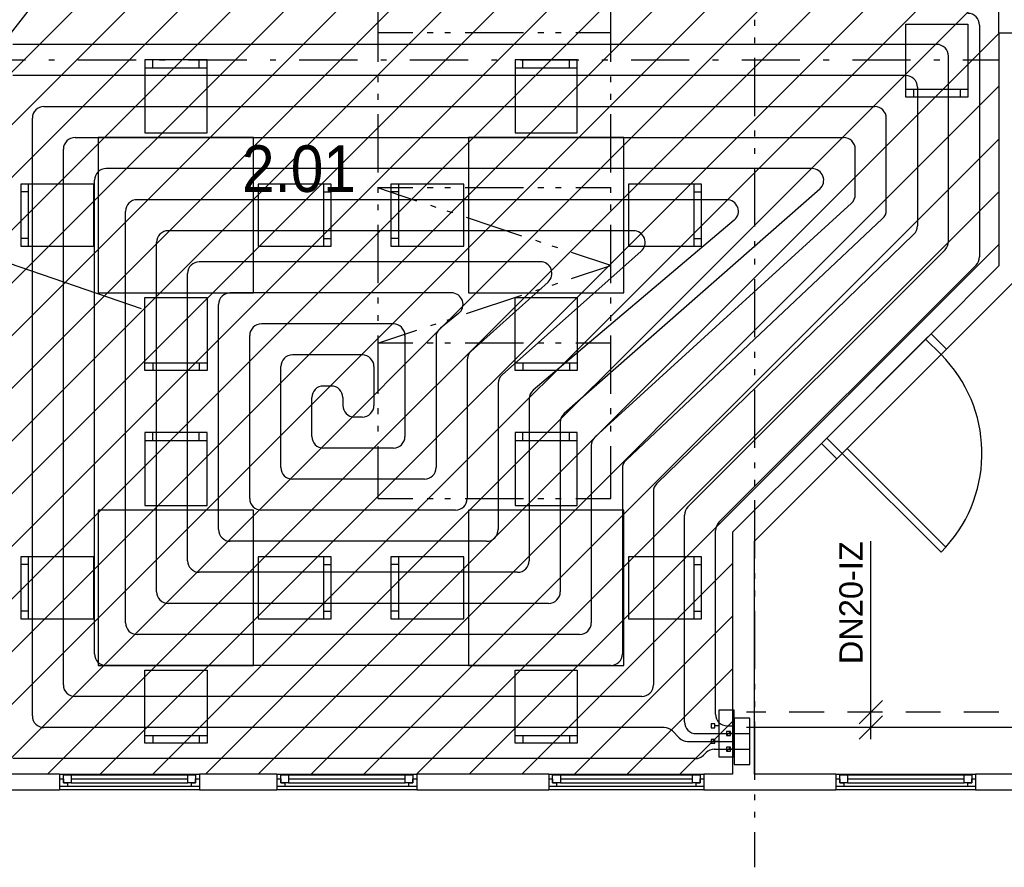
# Model space of a CAD drawing. Extents: x 997 to 109698, y 921 to 94021.
# Tile 700 of 718: x 6966 to 13308, y 66071 to 71530. Entities that reach past the tile are written whole.
import ezdxf
from ezdxf.enums import TextEntityAlignment as Align

# ---------------------------------------------------------------- set-up
doc = ezdxf.new("R2010")
doc.units = 0
doc.header["$MEASUREMENT"] = 0
for name, color, linetype in [('12', 7, 'CONTINUOUS'), ('16', 7, 'CONTINUOUS'), ('28', 7, 'CONTINUOUS'), ('39', 7, 'CONTINUOUS'), ('40', 7, 'CONTINUOUS'), ('42', 7, 'CONTINUOUS'), ('43', 7, 'CONTINUOUS'), ('63', 15, 'CONTINUOUS')]:
    doc.layers.add(name, color=color, linetype=linetype)
doc.styles.get("Standard").update_dxf_attribs({"font": 'Arial.ttf', "height": 0.2})

msp = doc.modelspace()

# ---------------------------------------------------------------- linework, layer by layer
at = {"layer": '12', "color": 5}
for p, q in [((13147.636205, 71495.953237), (13147.636205, 70002.019255)), ((7122.636198, 70970.953237), (12472.636205, 70970.953237)), ((7047.636205, 67045.953237), (7047.636205, 70895.953244)), ((12547.636205, 70303.358686), (12547.636205, 70895.953237)), ((12069.364399, 70570.953237), (7522.636198, 70570.953237)), ((7447.636205, 67445.953237), (7447.636205, 70495.953244)), ((12118.872994, 70439.61587), (10473.127607, 68993.354772)), ((12524.038558, 70248.743687), (10871.23385, 68693.162785)), ((10919.121256, 70170.953237), (7922.636198, 70170.953237)), ((7847.636205, 67845.953237), (7847.636205, 70095.953244)), ((10968.948544, 70039.897539), (10072.808914, 69243.328979)), ((11469.603194, 68292.920226), (13125.669214, 69948.986246)), ((9746.327626, 69770.953237), (8322.636198, 69770.953237)), ((8247.636205, 68245.953237), (8247.636205, 69695.953244)), ((9793.179754, 69637.388077), (9675.784073, 69543.471532)), ((9647.636205, 69484.906378), (9647.636205, 68645.953237)), ((9172.636205, 69370.953237), (8722.636198, 69370.953237)), ((8647.636205, 68645.953237), (8647.636205, 69295.953244)), ((9247.636205, 69295.953237), (9247.636205, 69045.953237)), ((10047.636205, 69187.273287), (10047.636205, 68245.953237)), ((9172.636205, 68970.953237), (9122.636205, 68970.953237)), ((10447.636205, 68937.017411), (10447.636205, 67845.953237)), ((10847.636205, 68638.547793), (10847.636205, 67445.953237)), ((9572.636205, 68570.953237), (8722.636205, 68570.953237)), ((11447.636205, 67057.112017), (11447.636205, 68239.887224)), ((9972.636205, 68170.953237), (8322.636205, 68170.953237)), ((10372.636205, 67770.953237), (7922.636205, 67770.953237)), ((10772.636205, 67370.953237), (7522.636205, 67370.953237)), ((11116.570188, 66970.953237), (7122.636205, 66970.953237)), ((11522.636205, 66982.112017), (11568.60353, 66982.112017)), ((11214.510434, 66904.079009), (11169.603197, 66948.986246)), ((11568.60353, 66932.112017), (11543.60353, 66932.112017)), ((11267.543443, 66882.112017), (11568.60353, 66882.112017)), ((11468.60353, 66882.112017), (11443.60353, 66882.112017)), ((11568.60353, 66832.112017), (11543.60353, 66832.112017))]:
    msp.add_line(p, q, dxfattribs=at)
at = {"layer": '12', "color": 6}
for p, q in [((12872.636205, 71370.953237), (6922.636205, 71370.953237)), ((12947.636205, 70102.019255), (12947.636205, 71295.953237)), ((12672.636205, 71170.953237), (6922.636198, 71170.953237)), ((12747.636205, 71095.953237), (12747.636205, 70202.676982)), ((7322.636198, 70770.953237), (12272.636205, 70770.953237)), ((7247.636205, 67245.953237), (7247.636205, 70695.953244)), ((12347.636205, 70404.065447), (12347.636205, 70695.953237)), ((11520.163116, 70370.953237), (7722.636198, 70370.953237)), ((12323.167745, 70348.643759), (10672.104663, 68843.262713)), ((7647.636205, 67645.953237), (7647.636205, 70295.953244)), ((11568.608785, 70238.699266), (10274.190534, 69143.422285)), ((12724.871859, 70148.85843), (11070.400549, 68543.048042)), ((11269.603194, 68392.920226), (12925.669214, 70048.986246)), ((10318.856005, 69970.953237), (8122.636198, 69970.953237)), ((8047.636205, 68045.953237), (8047.636205, 69895.953244)), ((10369.02836, 69840.206176), (9872.463847, 69393.298115)), ((9372.636205, 69570.953237), (8522.636198, 69570.953237)), ((8447.636205, 68445.953237), (8447.636205, 69495.953244)), ((9447.636205, 69495.953237), (9447.636205, 68845.953237)), ((9847.636205, 69337.551061), (9847.636205, 68445.953237)), ((8972.636205, 69170.953237), (8922.636198, 69170.953237)), ((8847.636205, 68845.953237), (8847.636205, 69095.953244)), ((9047.636205, 69095.953237), (9047.636205, 69045.953237)), ((10247.636205, 69086.16832), (10247.636205, 68045.953237)), ((9372.636205, 68770.953237), (8922.636205, 68770.953237)), ((10647.636205, 68787.841032), (10647.636205, 67645.953237)), ((11047.636205, 68489.229497), (11047.636205, 67245.953237)), ((9772.636205, 68370.953237), (8522.636205, 68370.953237)), ((11247.636205, 67007.112017), (11247.636205, 68339.887224)), ((10172.636205, 67970.953237), (8122.636205, 67970.953237)), ((10572.636205, 67570.953237), (7722.636205, 67570.953237)), ((10972.636205, 67170.953237), (7322.636205, 67170.953237)), ((11322.636205, 66932.112017), (11668.60353, 66932.112017)), ((11369.603197, 66792.920229), (11386.827997, 66810.145029)), ((11439.860998, 66832.112017), (11668.60353, 66832.112017)), ((11316.570188, 66770.953237), (6922.636205, 66770.953237))]:
    msp.add_line(p, q, dxfattribs=at)
at = {"layer": '12', "color": 24}
for p, q in [((11772.636205, 67070.953237), (11647.636205, 67070.953237)), ((12147.636205, 67070.953237), (11922.636205, 67070.953237)), ((12522.636205, 67070.953237), (12297.636205, 67070.953237)), ((12897.636205, 67070.953237), (12672.636205, 67070.953237)), ((13272.636205, 67070.953237), (13047.636205, 67070.953237)), ((13547.636205, 66970.953237), (11647.636205, 66970.953237))]:
    msp.add_line(p, q, dxfattribs=at)
at = {"layer": '12', "color": 5}
for centre, start, end in [((13072.636205, 71495.953237), 0, 90), ((7122.636198, 70895.953237), 90, 179.999995), ((12472.636205, 70895.953237), 0, 90), ((7522.636198, 70495.953237), 90, 179.999995), ((12069.364399, 70495.953237), 311.308614, 90), ((12472.636205, 70303.358686), 313.264295, 0), ((7922.636198, 70095.953237), 90, 179.999995), ((10919.121256, 70095.953237), 311.633539, 90), ((13072.636205, 70002.019255), 315, 0), ((8322.636198, 69695.953237), 90, 179.999995), ((9746.327626, 69695.953237), 308.659808, 90), ((9722.636202, 69484.906371), 128.659808, 179.999995), ((8722.636198, 69295.953237), 90, 179.999995), ((9172.636205, 69295.953237), 0, 90), ((10122.636202, 69187.27328), 131.633539, 179.999995), ((9122.636205, 69045.953237), 180, 270), ((9172.636205, 69045.953237), 270, 0), ((10522.636202, 68937.017404), 131.308614, 179.999995), ((10922.636202, 68638.547786), 133.264295, 179.999995), ((8722.636205, 68645.953237), 180, 270), ((9572.636205, 68645.953237), 270, 0), ((8322.636205, 68245.953237), 180, 270), ((9972.636205, 68245.953237), 270, 0), ((11522.636202, 68239.887217), 135, 179.999995), ((7922.636205, 67845.953237), 180, 270), ((10372.636205, 67845.953237), 270, 0), ((7522.636205, 67445.953237), 180, 270), ((10772.636205, 67445.953237), 270, 0), ((7122.636205, 67045.953237), 180, 270), ((11522.636205, 67057.112017), 180, 270), ((11116.570188, 66895.953237), 45, 90), ((11267.543443, 66957.112017), 225, 270)]:
    msp.add_arc(centre, 75, start, end, dxfattribs=at)
at = {"layer": '12', "color": 6}
for centre, start, end in [((12872.636205, 71295.953237), 0, 90), ((12672.636205, 71095.953237), 0, 90), ((7322.636198, 70695.953237), 90, 179.999995), ((12272.636205, 70695.953237), 0, 90), ((12272.636205, 70404.065447), 312.357455, 0), ((7722.636198, 70295.953237), 90, 179.999995), ((11520.163116, 70295.953237), 310.236358, 90), ((12672.636205, 70202.676982), 314.144903, 0), ((12872.636205, 70102.019255), 315, 0), ((8122.636198, 69895.953237), 90, 179.999995), ((10318.856005, 69895.953237), 311.987212, 90), ((8522.636198, 69495.953237), 90, 179.999995), ((9372.636205, 69495.953237), 0, 90), ((9922.636202, 69337.551054), 131.987212, 179.999995), ((8922.636198, 69095.953237), 90, 179.999995), ((8972.636205, 69095.953237), 0, 90), ((10322.636202, 69086.168313), 130.236358, 179.999995), ((8922.636205, 68845.953237), 180, 270), ((9372.636205, 68845.953237), 270, 0), ((10722.636202, 68787.841025), 132.357455, 179.999995), ((11122.636202, 68489.22949), 134.144903, 179.999995), ((8522.636205, 68445.953237), 180, 270), ((9772.636205, 68445.953237), 270, 0), ((11322.636202, 68339.887217), 135, 179.999995), ((8122.636205, 68045.953237), 180, 270), ((10172.636205, 68045.953237), 270, 0), ((7722.636205, 67645.953237), 180, 270), ((10572.636205, 67645.953237), 270, 0), ((7322.636205, 67245.953237), 180, 270), ((10972.636205, 67245.953237), 270, 0), ((11322.636205, 67007.112017), 180, 270), ((11316.570188, 66845.953237), 270, 315), ((11439.860998, 66757.112017), 90, 134.999995)]:
    msp.add_arc(centre, 75, start, end, dxfattribs=at)
at = {"layer": '28', "color": 2}
for p, q in [((10693.237358, 74970.658275), (6772.636205, 71050.057122)), ((11032.648613, 74970.658275), (6772.636205, 70710.645867)), ((11372.059868, 74970.658275), (6772.636205, 70371.234612)), ((11711.471123, 74970.658275), (6772.636205, 70031.823357)), ((12050.882378, 74970.658275), (6772.636205, 69692.412102)), ((12390.293633, 74970.658275), (6772.636205, 69353.000847)), ((12729.704888, 74970.658275), (6772.636205, 69013.589592)), ((13069.116143, 74970.658275), (6772.636205, 68674.178337)), ((13272.636205, 74834.767082), (6772.636205, 68334.767082)), ((13272.636205, 74495.355827), (6772.636205, 67995.355827)), ((13272.636205, 74155.944572), (6772.636205, 67655.944572)), ((13272.636205, 73816.533317), (6772.636205, 67316.533317)), ((13272.636205, 73477.122062), (6772.636205, 66977.122062)), ((6805.878636, 66670.953237), (13272.636205, 73137.710807)), ((7145.289891, 66670.953237), (13272.636205, 72798.299552)), ((7484.701146, 66670.953237), (13272.636205, 72458.888297)), ((7824.112401, 66670.953237), (13272.636205, 72119.477042)), ((8163.523656, 66670.953237), (13272.636205, 71780.065787)), ((8502.934911, 66670.953237), (13272.636205, 71440.654532)), ((8842.346166, 66670.953237), (13272.636205, 71101.243277)), ((9181.75742, 66670.953237), (13272.636205, 70761.832022)), ((9521.168675, 66670.953237), (13272.636205, 70422.420767)), ((9860.57993, 66670.953237), (13272.636205, 70083.009512)), ((10199.991185, 66670.953237), (11557.636205, 68028.598257)), ((10539.40244, 66670.953237), (11557.636205, 67689.187002)), ((10878.813695, 66670.953237), (11557.636205, 67349.775747)), ((11218.22495, 66670.953237), (11557.636205, 67010.364492))]:
    msp.add_line(p, q, dxfattribs=at)
at = {"layer": '28', "color": 4}
for p, q in [((6772.636205, 71270.953237), (7003.886205, 71270.953237)), ((7341.386205, 71270.953237), (7716.386205, 71270.953237)), ((8053.886205, 71270.953237), (8428.886205, 71270.953237)), ((8766.386205, 71270.953237), (9141.386205, 71270.953237)), ((9478.886205, 71270.953237), (9853.886205, 71270.953237)), ((10191.386205, 71270.953237), (10566.386205, 71270.953237)), ((10903.886205, 71270.953237), (11278.886205, 71270.953237)), ((11616.386205, 71270.953237), (11991.386205, 71270.953237)), ((12328.886205, 71270.953237), (12703.886205, 71270.953237)), ((13041.386205, 71270.953237), (13272.636205, 71270.953237))]:
    msp.add_line(p, q, dxfattribs=at)
at = {"layer": '28', "color": 4, "linetype": 'Continuous'}
for p, q in [((7153.886205, 71270.953237), (7191.386205, 71270.953237)), ((7866.386205, 71270.953237), (7903.886205, 71270.953237)), ((8578.886205, 71270.953237), (8616.386205, 71270.953237)), ((9291.386205, 71270.953237), (9328.886205, 71270.953237)), ((10003.886205, 71270.953237), (10041.386205, 71270.953237)), ((10716.386205, 71270.953237), (10753.886205, 71270.953237)), ((11428.886205, 71270.953237), (11466.386205, 71270.953237)), ((12141.386205, 71270.953237), (12178.886205, 71270.953237)), ((12853.886205, 71270.953237), (12891.386205, 71270.953237))]:
    msp.add_line(p, q, dxfattribs=at)
at = {"layer": '39', "color": 141, "linetype": 'Continuous'}
for p, q in [((12672.636205, 71032.121662), (12672.636205, 71502.121662)), ((12672.636205, 71502.121662), (13072.636205, 71502.121662)), ((13072.636205, 71502.121662), (13072.636205, 71032.121662)), ((7772.636205, 71270.953238), (7772.636205, 70800.953238)), ((8172.636205, 71270.953238), (7772.636205, 71270.953238)), ((7772.636205, 71220.953237), (8172.636205, 71220.953237)), ((7822.636205, 71220.953237), (7822.636205, 71270.953238)), ((8122.636205, 71220.953237), (8122.636205, 71270.953238)), ((8172.636205, 70800.953238), (8172.636205, 71270.953238)), ((10157.439682, 71270.953238), (10157.439682, 70800.953238)), ((10557.439682, 71270.953238), (10157.439682, 71270.953238)), ((10157.439682, 71220.953237), (10557.439682, 71220.953237)), ((10207.439682, 71220.953237), (10207.439682, 71270.953238)), ((10507.439682, 71220.953237), (10507.439682, 71270.953238)), ((10557.439682, 70800.953238), (10557.439682, 71270.953238)), ((12672.636205, 71082.121661), (13072.636205, 71082.121661)), ((13072.636205, 71032.121662), (12672.636205, 71032.121662)), ((12722.636205, 71082.121661), (12722.636205, 71032.121662)), ((13022.636205, 71082.121661), (13022.636205, 71032.121662)), ((7472.636205, 70770.953238), (7472.636205, 69770.953238)), ((8472.636205, 70770.953238), (7472.636205, 70770.953238)), ((7772.636205, 70800.953238), (8172.636205, 70800.953238)), ((8472.636205, 69770.953238), (8472.636205, 70770.953238)), ((9857.439682, 70770.953238), (9857.439682, 69770.953238)), ((10857.439682, 70770.953238), (9857.439682, 70770.953238)), ((10157.439682, 70800.953238), (10557.439682, 70800.953238)), ((10857.439682, 69770.953238), (10857.439682, 70770.953238)), ((6972.636205, 70470.953237), (6972.636205, 70070.953238)), ((7442.636205, 70470.953237), (6972.636205, 70470.953237)), ((7022.636205, 70070.953238), (7022.636205, 70470.953237)), ((7442.636205, 70070.953238), (7442.636205, 70470.953237)), ((8972.636205, 70470.953237), (8502.636205, 70470.953237)), ((8502.636205, 70470.953237), (8502.636205, 70070.953238)), ((8922.636205, 70470.953237), (8922.636205, 70070.953238)), ((8972.636205, 70070.953238), (8972.636205, 70470.953237)), ((9357.439682, 70470.953237), (9357.439682, 70070.953238)), ((9827.439682, 70470.953237), (9357.439682, 70470.953237)), ((9407.439682, 70070.953238), (9407.439682, 70470.953237)), ((9827.439682, 70070.953238), (9827.439682, 70470.953237)), ((11357.439682, 70470.953237), (10887.439682, 70470.953237)), ((10887.439682, 70470.953237), (10887.439682, 70070.953238)), ((11307.439682, 70470.953237), (11307.439682, 70070.953238)), ((11357.439682, 70070.953238), (11357.439682, 70470.953237)), ((7022.636205, 70420.953237), (6972.636205, 70420.953237)), ((8922.636205, 70420.953237), (8972.636205, 70420.953237)), ((9407.439682, 70420.953237), (9357.439682, 70420.953237)), ((11307.439682, 70420.953237), (11357.439682, 70420.953237)), ((7022.636205, 70120.953237), (6972.636205, 70120.953237)), ((8922.636205, 70120.953237), (8972.636205, 70120.953237)), ((9407.439682, 70120.953237), (9357.439682, 70120.953237)), ((11307.439682, 70120.953237), (11357.439682, 70120.953237)), ((6972.636205, 70070.953238), (7442.636205, 70070.953238)), ((8502.636205, 70070.953238), (8972.636205, 70070.953238)), ((9357.439682, 70070.953238), (9827.439682, 70070.953238)), ((10887.439682, 70070.953238), (11357.439682, 70070.953238)), ((7472.636205, 69770.953238), (8472.636205, 69770.953238)), ((9857.439682, 69770.953238), (10857.439682, 69770.953238)), ((7772.636205, 69270.953238), (7772.636205, 69740.953237)), ((7772.636205, 69740.953237), (8172.636205, 69740.953237)), ((8172.636205, 69740.953237), (8172.636205, 69270.953238)), ((10157.439682, 69270.953238), (10157.439682, 69740.953237)), ((10157.439682, 69740.953237), (10557.439682, 69740.953237)), ((10557.439682, 69740.953237), (10557.439682, 69270.953238)), ((7772.636205, 69320.953238), (8172.636205, 69320.953238)), ((7822.636205, 69320.953238), (7822.636205, 69270.953238)), ((8122.636205, 69320.953238), (8122.636205, 69270.953238)), ((10157.439682, 69320.953238), (10557.439682, 69320.953238)), ((10207.439682, 69320.953238), (10207.439682, 69270.953238)), ((10507.439682, 69320.953238), (10507.439682, 69270.953238)), ((8172.636205, 69270.953238), (7772.636205, 69270.953238)), ((10557.439682, 69270.953238), (10157.439682, 69270.953238)), ((7772.636205, 68870.953237), (7772.636205, 68400.953237)), ((8172.636205, 68870.953237), (7772.636205, 68870.953237)), ((7822.636205, 68820.953238), (7822.636205, 68870.953237)), ((8122.636205, 68820.953238), (8122.636205, 68870.953237)), ((8172.636205, 68400.953237), (8172.636205, 68870.953237)), ((10157.439682, 68870.953237), (10157.439682, 68400.953237)), ((10557.439682, 68870.953237), (10157.439682, 68870.953237)), ((10207.439682, 68820.953238), (10207.439682, 68870.953237)), ((10507.439682, 68820.953238), (10507.439682, 68870.953237)), ((10557.439682, 68400.953237), (10557.439682, 68870.953237)), ((7772.636205, 68820.953238), (8172.636205, 68820.953238)), ((10157.439682, 68820.953238), (10557.439682, 68820.953238)), ((7472.636205, 68370.953237), (7472.636205, 67370.953237)), ((8472.636205, 68370.953237), (7472.636205, 68370.953237)), ((7772.636205, 68400.953237), (8172.636205, 68400.953237)), ((8472.636205, 67370.953237), (8472.636205, 68370.953237)), ((9857.439682, 68370.953237), (9857.439682, 67370.953237)), ((10857.439682, 68370.953237), (9857.439682, 68370.953237)), ((10157.439682, 68400.953237), (10557.439682, 68400.953237)), ((10857.439682, 67370.953237), (10857.439682, 68370.953237)), ((6972.636205, 68070.953238), (6972.636205, 67670.953237)), ((7442.636205, 68070.953238), (6972.636205, 68070.953238)), ((7022.636205, 67670.953237), (7022.636205, 68070.953238)), ((7442.636205, 67670.953237), (7442.636205, 68070.953238)), ((8972.636205, 68070.953238), (8502.636205, 68070.953238)), ((8502.636205, 68070.953238), (8502.636205, 67670.953237)), ((8922.636205, 68070.953238), (8922.636205, 67670.953237)), ((8972.636205, 67670.953237), (8972.636205, 68070.953238)), ((9357.439682, 68070.953238), (9357.439682, 67670.953237)), ((9827.439682, 68070.953238), (9357.439682, 68070.953238)), ((9407.439682, 67670.953237), (9407.439682, 68070.953238)), ((9827.439682, 67670.953237), (9827.439682, 68070.953238)), ((11357.439682, 68070.953238), (10887.439682, 68070.953238)), ((10887.439682, 68070.953238), (10887.439682, 67670.953237)), ((11307.439682, 68070.953238), (11307.439682, 67670.953237)), ((11357.439682, 67670.953237), (11357.439682, 68070.953238)), ((7022.636205, 68020.953238), (6972.636205, 68020.953238)), ((8922.636205, 68020.953238), (8972.636205, 68020.953238)), ((9407.439682, 68020.953238), (9357.439682, 68020.953238)), ((11307.439682, 68020.953238), (11357.439682, 68020.953238)), ((7022.636205, 67720.953237), (6972.636205, 67720.953237)), ((6972.636205, 67670.953237), (7442.636205, 67670.953237)), ((8502.636205, 67670.953237), (8972.636205, 67670.953237)), ((8922.636205, 67720.953237), (8972.636205, 67720.953237)), ((9407.439682, 67720.953237), (9357.439682, 67720.953237)), ((9357.439682, 67670.953237), (9827.439682, 67670.953237)), ((10887.439682, 67670.953237), (11357.439682, 67670.953237)), ((11307.439682, 67720.953237), (11357.439682, 67720.953237)), ((7472.636205, 67370.953237), (8472.636205, 67370.953237)), ((9857.439682, 67370.953237), (10857.439682, 67370.953237)), ((7772.636205, 66870.953237), (7772.636205, 67340.953238)), ((7772.636205, 67340.953238), (8172.636205, 67340.953238)), ((8172.636205, 67340.953238), (8172.636205, 66870.953237)), ((10157.439682, 66870.953237), (10157.439682, 67340.953238)), ((10157.439682, 67340.953238), (10557.439682, 67340.953238)), ((10557.439682, 67340.953238), (10557.439682, 66870.953237)), ((7772.636205, 66920.953237), (8172.636205, 66920.953237)), ((7822.636205, 66920.953237), (7822.636205, 66870.953237)), ((8122.636205, 66920.953237), (8122.636205, 66870.953237)), ((10157.439682, 66920.953237), (10557.439682, 66920.953237)), ((10207.439682, 66920.953237), (10207.439682, 66870.953237)), ((10507.439682, 66920.953237), (10507.439682, 66870.953237)), ((8172.636205, 66870.953237), (7772.636205, 66870.953237)), ((10557.439682, 66870.953237), (10157.439682, 66870.953237))]:
    msp.add_line(p, q, dxfattribs=at)
at = {"layer": '40', "color": 8, "linetype": 'Continuous'}
for p, q in [((13272.636205, 71446.340356), (13272.636205, 74446.340356)), ((9272.636205, 71633.840356), (9272.636205, 71258.840356)), ((10772.636205, 71258.840356), (10772.636205, 71633.840356)), ((11697.636205, 71528.454238), (11697.636205, 71490.954238)), ((9497.636205, 71446.340356), (9272.636205, 71446.340356)), ((9628.886205, 71446.340356), (9591.386205, 71446.340356)), ((9741.386205, 71446.340356), (9703.886205, 71446.340356)), ((10210.136205, 71446.340356), (9835.136205, 71446.340356)), ((10341.386205, 71446.340356), (10303.886205, 71446.340356)), ((10453.886205, 71446.340356), (10416.386205, 71446.340356)), ((10772.636205, 71446.340356), (10547.636205, 71446.340356)), ((11697.636205, 71415.954238), (11697.636205, 71378.454238)), ((13272.636205, 71446.340356), (13272.636205, 69943.943136)), ((13272.636205, 71446.340356), (13472.636205, 71446.340356)), ((11697.636205, 71284.704238), (11697.636205, 70909.704238)), ((9272.636205, 71165.090356), (9272.636205, 71127.590356)), ((10772.636205, 71127.590356), (10772.636205, 71165.090356)), ((9272.636205, 71052.590356), (9272.636205, 71015.090356)), ((10772.636205, 71015.090356), (10772.636205, 71052.590356)), ((9272.636205, 70921.340356), (9272.636205, 70546.340356)), ((10772.636205, 70546.340356), (10772.636205, 70921.340356)), ((11697.636205, 70815.954238), (11697.636205, 70778.454238)), ((11697.636205, 70703.454238), (11697.636205, 70665.954238)), ((11697.636205, 70572.204238), (11697.636205, 70197.204238)), ((9272.636205, 70452.590356), (9272.636205, 70415.090356)), ((9524.577474, 70362.359934), (9272.636205, 70446.340356)), ((9497.636205, 70446.340356), (9272.636205, 70446.340356)), ((9628.886205, 70446.340356), (9591.386205, 70446.340356)), ((9741.386205, 70446.340356), (9703.886205, 70446.340356)), ((10210.136205, 70446.340356), (9835.136205, 70446.340356)), ((10341.386205, 70446.340356), (10303.886205, 70446.340356)), ((10453.886205, 70446.340356), (10416.386205, 70446.340356)), ((10772.636205, 70446.340356), (10547.636205, 70446.340356)), ((10772.636205, 70415.090356), (10772.636205, 70452.590356)), ((9272.636205, 70340.090356), (9272.636205, 70302.590356)), ((9649.092157, 70320.855039), (9613.516533, 70332.713581)), ((10772.636205, 70302.590356), (10772.636205, 70340.090356)), ((9755.819028, 70285.279416), (9720.243404, 70297.137957)), ((9272.636205, 70208.840356), (9272.636205, 69833.840356)), ((10200.514324, 70137.04765), (9844.758087, 70255.633063)), ((10772.636205, 69833.840356), (10772.636205, 70208.840356)), ((10325.029006, 70095.542756), (10289.453383, 70107.401297)), ((11697.636205, 70103.454238), (11697.636205, 70065.954238)), ((10431.755878, 70059.967132), (10396.180254, 70071.825674)), ((10772.636205, 69946.340356), (10520.694937, 70030.320779)), ((10520.694937, 69862.359934), (10772.636205, 69946.340356)), ((11697.636205, 69990.954238), (11697.636205, 69953.454238)), ((11697.636205, 68170.953237), (13472.636205, 69945.953238)), ((12935.392276, 69408.709309), (13472.636205, 69945.953238)), ((12836.397327, 69507.704257), (13272.636205, 69943.943136)), ((10396.180254, 69820.855039), (10431.755878, 69832.713581)), ((11697.636205, 69859.704238), (11697.636205, 69484.704238)), ((9844.758087, 69637.04765), (10200.514324, 69755.633063)), ((10289.453383, 69785.279416), (10325.029006, 69797.137957)), ((9272.636205, 69740.090356), (9272.636205, 69702.590356)), ((10772.636205, 69702.590356), (10772.636205, 69740.090356)), ((9272.636205, 69627.590356), (9272.636205, 69590.090356)), ((9613.516533, 69559.967132), (9649.092157, 69571.825674)), ((9720.243404, 69595.542756), (9755.819028, 69607.401297)), ((10772.636205, 69590.090356), (10772.636205, 69627.590356)), ((9272.636205, 69446.340356), (9524.577474, 69530.320779)), ((12836.397327, 69507.704257), (12129.290545, 68800.597476)), ((12836.397327, 69507.704257), (12801.041988, 69472.348918)), ((12935.392276, 69408.709309), (12836.397327, 69507.704257)), ((9272.636205, 69496.340356), (9272.636205, 69121.340356)), ((9497.636205, 69446.340356), (9272.636205, 69446.340356)), ((9628.886205, 69446.340356), (9591.386205, 69446.340356)), ((9741.386205, 69446.340356), (9703.886205, 69446.340356)), ((10210.136205, 69446.340356), (9835.136205, 69446.340356)), ((10341.386205, 69446.340356), (10303.886205, 69446.340356)), ((10453.886205, 69446.340356), (10416.386205, 69446.340356)), ((10772.636205, 69446.340356), (10547.636205, 69446.340356)), ((10772.636205, 69121.340356), (10772.636205, 69496.340356)), ((12801.041988, 69472.348918), (12164.645884, 68835.952816)), ((12801.041988, 69472.348918), (12900.036937, 69373.353969)), ((11697.636205, 69390.954238), (11697.636205, 69353.454238)), ((12935.392276, 69408.709309), (12228.285495, 68701.602527)), ((12900.036937, 69373.353969), (12935.392276, 69408.709309)), ((12900.036937, 69373.353969), (12295.07173, 68768.388763)), ((11697.636205, 69278.454238), (11697.636205, 69240.954238)), ((11697.636205, 69147.204238), (11697.636205, 68772.204238)), ((9272.636205, 69027.590356), (9272.636205, 68990.090356)), ((10772.636205, 68990.090356), (10772.636205, 69027.590356)), ((9272.636205, 68915.090356), (9272.636205, 68877.590356)), ((10772.636205, 68877.590356), (10772.636205, 68915.090356)), ((12164.645884, 68835.952816), (12129.290545, 68800.597476)), ((12263.640834, 68736.957866), (12164.645884, 68835.952816)), ((9272.636205, 68783.840356), (9272.636205, 68446.340356)), ((10772.636205, 68446.340356), (10772.636205, 68783.840356)), ((12129.290545, 68800.597476), (11557.636205, 68228.943136)), ((12129.290545, 68800.597476), (12228.285495, 68701.602527)), ((12228.285495, 68701.602527), (12129.290545, 68800.597476)), ((12295.07173, 68768.388763), (12263.640834, 68736.957866)), ((12931.467833, 68131.992659), (12295.07173, 68768.388763)), ((11697.636205, 68170.953237), (12228.285495, 68701.602527)), ((11697.636205, 68678.454238), (11697.636205, 68640.954238)), ((12228.285495, 68701.602527), (12263.640834, 68736.957866)), ((12263.640834, 68736.957866), (12900.036937, 68100.561763)), ((11697.636205, 68565.954238), (11697.636205, 68528.454238)), ((9272.636205, 68446.340356), (9497.636205, 68446.340356)), ((9591.386205, 68446.340356), (9628.886205, 68446.340356)), ((9703.886205, 68446.340356), (9741.386205, 68446.340356)), ((9835.136205, 68446.340356), (10210.136205, 68446.340356)), ((10303.886205, 68446.340356), (10341.386205, 68446.340356)), ((10416.386205, 68446.340356), (10453.886205, 68446.340356)), ((10547.636205, 68446.340356), (10772.636205, 68446.340356)), ((11697.636205, 68434.704238), (11697.636205, 68059.704238)), ((11557.636205, 68228.943136), (11557.636205, 66670.953237)), ((11697.636205, 66670.953237), (11697.636205, 68170.953237)), ((12900.036937, 68100.561763), (12931.467833, 68131.992659)), ((11697.636205, 67965.954238), (11697.636205, 67928.454238)), ((11697.636205, 67853.454238), (11697.636205, 67815.954238)), ((11697.636205, 67722.204238), (11697.636205, 67347.204238)), ((11697.636205, 67253.454238), (11697.636205, 67215.954238)), ((11697.636205, 67140.954238), (11697.636205, 67103.454238)), ((11697.636205, 67009.704238), (11697.636205, 66634.704238)), ((7223.157734, 66670.953237), (6573.636205, 66670.953237)), ((7223.157734, 66670.953237), (7223.157734, 66570.953238)), ((7223.157734, 66670.953237), (8123.157734, 66670.953237)), ((7248.157734, 66615.953237), (7248.157734, 66665.953238)), ((7248.157734, 66665.953238), (7298.157734, 66665.953238)), ((7298.157734, 66665.953238), (7298.157734, 66615.953237)), ((7298.157734, 66665.953238), (8048.157734, 66665.953238)), ((8048.157734, 66665.953238), (8098.157734, 66665.953238)), ((8048.157734, 66615.953237), (8048.157734, 66665.953238)), ((8098.157734, 66665.953238), (8098.157734, 66615.953237)), ((8123.157734, 66670.953237), (8123.157734, 66570.953238)), ((8623.157734, 66670.953237), (8123.157734, 66670.953237)), ((8623.157734, 66670.953237), (8623.157734, 66570.953238)), ((8623.157734, 66670.953237), (9523.157734, 66670.953237)), ((8648.157734, 66615.953237), (8648.157734, 66665.953238)), ((8648.157734, 66665.953238), (8698.157734, 66665.953238)), ((8698.157734, 66665.953238), (8698.157734, 66615.953237)), ((8698.157734, 66665.953238), (9448.157734, 66665.953238)), ((9448.157734, 66665.953238), (9498.157734, 66665.953238)), ((9448.157734, 66615.953237), (9448.157734, 66665.953238)), ((9498.157734, 66665.953238), (9498.157734, 66615.953237)), ((9523.157734, 66670.953237), (9523.157734, 66570.953238)), ((10373.401141, 66670.953237), (9523.157734, 66670.953237)), ((10373.401141, 66670.953237), (10373.401141, 66570.953238)), ((10373.401141, 66670.953237), (11373.401141, 66670.953237)), ((10398.401141, 66615.953237), (10398.401141, 66665.953238)), ((10398.401141, 66665.953238), (10448.401141, 66665.953238)), ((10448.401141, 66665.953238), (10448.401141, 66615.953237)), ((10448.401141, 66665.953238), (11298.401141, 66665.953238)), ((11298.401141, 66665.953238), (11348.401141, 66665.953238)), ((11298.401141, 66615.953237), (11298.401141, 66665.953238)), ((11348.401141, 66665.953238), (11348.401141, 66615.953237)), ((11373.401141, 66670.953237), (11373.401141, 66570.953238)), ((11557.636205, 66670.953237), (11373.401141, 66670.953237)), ((12223.023324, 66670.953237), (11697.636205, 66670.953237)), ((12223.023324, 66670.953237), (12223.023324, 66570.953238)), ((12223.023324, 66670.953237), (13123.023324, 66670.953237)), ((12248.023324, 66615.953237), (12248.023324, 66665.953238)), ((12248.023324, 66665.953238), (12298.023324, 66665.953238)), ((12298.023324, 66665.953238), (12298.023324, 66615.953237)), ((12298.023324, 66665.953238), (13048.023324, 66665.953238)), ((13048.023324, 66665.953238), (13098.023324, 66665.953238)), ((13048.023324, 66615.953237), (13048.023324, 66665.953238)), ((13098.023324, 66665.953238), (13098.023324, 66615.953237)), ((13123.023324, 66670.953237), (13123.023324, 66570.953238)), ((13623.023324, 66670.953237), (13123.023324, 66670.953237)), ((7223.157734, 66640.953237), (7248.157734, 66640.953237)), ((7273.157734, 66590.953238), (7223.157734, 66590.953238)), ((7248.157734, 66640.953237), (7248.157734, 66615.953237)), ((7298.157734, 66615.953237), (7248.157734, 66615.953237)), ((7248.157734, 66615.953237), (7273.157734, 66615.953237)), ((7273.157734, 66615.953237), (7273.157734, 66590.953238)), ((8073.157734, 66590.953238), (7273.157734, 66590.953238)), ((7298.157734, 66640.953237), (8048.157734, 66640.953237)), ((7298.157734, 66615.953237), (8048.157734, 66615.953237)), ((8098.157734, 66615.953237), (8048.157734, 66615.953237)), ((8073.157734, 66615.953237), (8098.157734, 66615.953237)), ((8073.157734, 66590.953238), (8073.157734, 66615.953237)), ((8123.157734, 66590.953238), (8073.157734, 66590.953238)), ((8098.157734, 66640.953237), (8123.157734, 66640.953237)), ((8098.157734, 66615.953237), (8098.157734, 66640.953237)), ((8623.157734, 66640.953237), (8648.157734, 66640.953237)), ((8673.157734, 66590.953238), (8623.157734, 66590.953238)), ((8648.157734, 66640.953237), (8648.157734, 66615.953237)), ((8698.157734, 66615.953237), (8648.157734, 66615.953237)), ((8648.157734, 66615.953237), (8673.157734, 66615.953237)), ((8673.157734, 66615.953237), (8673.157734, 66590.953238)), ((9473.157734, 66590.953238), (8673.157734, 66590.953238)), ((8698.157734, 66640.953237), (9448.157734, 66640.953237)), ((8698.157734, 66615.953237), (9448.157734, 66615.953237)), ((9498.157734, 66615.953237), (9448.157734, 66615.953237)), ((9473.157734, 66615.953237), (9498.157734, 66615.953237)), ((9473.157734, 66590.953238), (9473.157734, 66615.953237)), ((9523.157734, 66590.953238), (9473.157734, 66590.953238)), ((9498.157734, 66640.953237), (9523.157734, 66640.953237)), ((9498.157734, 66615.953237), (9498.157734, 66640.953237)), ((10373.401141, 66640.953237), (10398.401141, 66640.953237)), ((10423.401141, 66590.953238), (10373.401141, 66590.953238)), ((10398.401141, 66640.953237), (10398.401141, 66615.953237)), ((10448.401141, 66615.953237), (10398.401141, 66615.953237)), ((10398.401141, 66615.953237), (10423.401141, 66615.953237)), ((10423.401141, 66615.953237), (10423.401141, 66590.953238)), ((11323.401141, 66590.953238), (10423.401141, 66590.953238)), ((10448.401141, 66640.953237), (11298.401141, 66640.953237)), ((10448.401141, 66615.953237), (11298.401141, 66615.953237)), ((11348.401141, 66615.953237), (11298.401141, 66615.953237)), ((11323.401141, 66615.953237), (11348.401141, 66615.953237)), ((11323.401141, 66590.953238), (11323.401141, 66615.953237)), ((11373.401141, 66590.953238), (11323.401141, 66590.953238)), ((11348.401141, 66640.953237), (11373.401141, 66640.953237)), ((11348.401141, 66615.953237), (11348.401141, 66640.953237)), ((12223.023324, 66640.953237), (12248.023324, 66640.953237)), ((12273.023324, 66590.953238), (12223.023324, 66590.953238)), ((12248.023324, 66640.953237), (12248.023324, 66615.953237)), ((12298.023324, 66615.953237), (12248.023324, 66615.953237)), ((12248.023324, 66615.953237), (12273.023324, 66615.953237)), ((12273.023324, 66615.953237), (12273.023324, 66590.953238)), ((13073.023324, 66590.953238), (12273.023324, 66590.953238)), ((12298.023324, 66640.953237), (13048.023324, 66640.953237)), ((12298.023324, 66615.953237), (13048.023324, 66615.953237)), ((13098.023324, 66615.953237), (13048.023324, 66615.953237)), ((13073.023324, 66615.953237), (13098.023324, 66615.953237)), ((13073.023324, 66590.953238), (13073.023324, 66615.953237)), ((13123.023324, 66590.953238), (13073.023324, 66590.953238)), ((13098.023324, 66640.953237), (13123.023324, 66640.953237)), ((13098.023324, 66615.953237), (13098.023324, 66640.953237)), ((6573.636205, 66570.953238), (7223.157734, 66570.953238)), ((8123.157734, 66570.953238), (7223.157734, 66570.953238)), ((8123.157734, 66570.953238), (8623.157734, 66570.953238)), ((9523.157734, 66570.953238), (8623.157734, 66570.953238)), ((9523.157734, 66570.953238), (10373.401141, 66570.953238)), ((11373.401141, 66570.953238), (10373.401141, 66570.953238)), ((11373.401141, 66570.953238), (12223.023324, 66570.953238)), ((11697.636205, 66540.954238), (11697.636205, 66503.454238)), ((13123.023324, 66570.953238), (12223.023324, 66570.953238)), ((13123.023324, 66570.953238), (13623.023324, 66570.953238)), ((11697.636205, 66428.454238), (11697.636205, 66390.954238)), ((11697.636205, 66297.204238), (11697.636205, 66070.953238))]:
    msp.add_line(p, q, dxfattribs=at)
msp.add_arc((12263.640834, 68736.957866), 900, 317.830927, 45, dxfattribs=at)
at = {"layer": '42', "color": 117}
for q in [(8097.636205, 72970.953237), (7747.636205, 69670.953237)]:
    msp.add_line((5997.636205, 70270.953237), q, dxfattribs=at)
at = {"layer": '43', "color": 250}
for p, q in [((11468.60353, 66982.112017), (11443.60353, 66982.112017)), ((11543.60353, 66944.612017), (11518.60353, 66919.612017)), ((11543.60353, 66844.612017), (11518.60353, 66819.612017))]:
    msp.add_line(p, q, dxfattribs=at)
for points in [[(11568.60353, 66782.112017), (11568.60353, 67082.112018), (11468.60353, 67082.112018), (11468.60353, 66782.112017), (11568.60353, 66782.112017)], [(11668.60353, 66732.112017), (11668.60353, 67032.112017), (11568.60353, 67032.112017), (11568.60353, 66732.112017), (11668.60353, 66732.112017)], [(11443.60353, 66994.612017), (11418.60353, 66994.612017), (11418.60353, 66969.612017), (11443.60353, 66969.612017), (11443.60353, 66994.612017)], [(11543.60353, 66944.612017), (11518.60353, 66944.612017), (11518.60353, 66919.612017), (11543.60353, 66919.612017), (11543.60353, 66944.612017)], [(11443.60353, 66894.612017), (11418.60353, 66894.612017), (11418.60353, 66869.612017), (11443.60353, 66869.612017), (11443.60353, 66894.612017)], [(11543.60353, 66844.612017), (11518.60353, 66844.612017), (11518.60353, 66819.612017), (11543.60353, 66819.612017), (11543.60353, 66844.612017)]]:
    msp.add_lwpolyline(points, close=True, dxfattribs=at)
at = {"layer": '63', "color": 74, "linetype": 'Continuous'}
for p, q in [((12447.636205, 66895.953237), (12447.636205, 68170.953237)), ((12372.636205, 66995.953237), (12522.636205, 67145.953237)), ((12372.636205, 66895.953237), (12522.636205, 67045.953237))]:
    msp.add_line(p, q, dxfattribs=at)

# ---------------------------------------------------------------- texts
at = {"layer": '16', "color": 24, "width": 0.9}
msp.add_text('2.01', height=300, dxfattribs=at).set_placement((8397.636205, 70420.953237))
at = {"layer": '63', "color": 74}
msp.add_text('DN20-IZ', height=150, rotation=90.01167, dxfattribs=at).set_placement((12395.136205, 68170.953237), align=Align.RIGHT)

doc.saveas('drawing.dxf')
